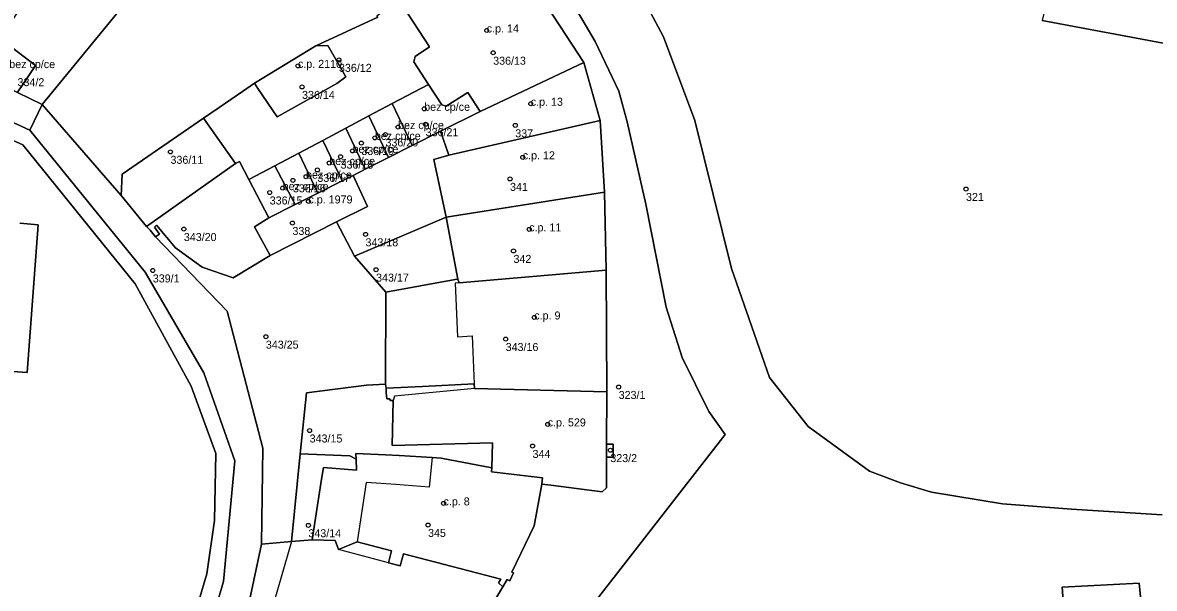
# Model space of a CAD drawing. Extents: x -878211 to -870363, y -1058464 to -1052522.
# Drawn here: x -874670.5 to -874529.1, y -1056149.3 to -1056078.6 of the extents above; entities that cross this region are included whole.
import ezdxf

# ---------------------------------------------------------------- set-up
doc = ezdxf.new("R2010")
doc.units = 0
for name, color, linetype in [('Definiční body', 7, 'Continuous'), ('Polygon budovy', 7, 'Continuous'), ('Polygon parcely', 7, 'Continuous')]:
    doc.layers.add(name, color=color, linetype=linetype)

msp = doc.modelspace()

# ---------------------------------------------------------------- linework, layer by layer
at = {"layer": 'Definiční body'}
for centre in [(-874612.55, -1056079.62994), (-874611.75, -1056082.41994), (-874636.14, -1056084.04994), (-874631.02, -1056083.30994), (-874635.63, -1056086.68994), (-874620.37, -1056089.41994), (-874607.05, -1056088.78994), (-874625.21, -1056092.62994), (-874623.63, -1056091.69994), (-874620.19, -1056091.34994), (-874608.99, -1056091.48994), (-874628.22, -1056093.69994), (-874626.53, -1056093.04994), (-874652.07, -1056094.79994), (-874630.82, -1056095.39994), (-874629.32, -1056094.67994), (-874608.05, -1056095.47994), (-874632.23, -1056096.18994), (-874636.78, -1056098.35994), (-874635.13, -1056097.89994), (-874633.72, -1056097.05994), (-874609.64, -1056098.17994), (-874638.05, -1056099.32994), (-874552.67, -1056099.43994), (-874639.67, -1056099.87994), (-874634.83, -1056100.98994), (-874636.83, -1056103.68994), (-874650.4, -1056104.44994), (-874627.7, -1056105.10994), (-874607.25, -1056104.47994), (-874609.21, -1056107.17994), (-874654.28, -1056109.61994), (-874626.38, -1056109.51994), (-874606.61, -1056115.48994), (-874640.15, -1056117.88994), (-874610.19, -1056118.18994), (-874596.07, -1056124.17994), (-874604.93, -1056128.84994), (-874634.68, -1056129.61994), (-874606.83, -1056131.54994), (-874597.11, -1056132.06994), (-874617.95, -1056138.71994), (-874634.84, -1056141.45994), (-874619.89, -1056141.41994)]:
    msp.add_circle(centre, 0.25, dxfattribs=at)
at = {"layer": 'Polygon budovy'}
for points in [[(-874543.16, -1056078.38), (-874526.7, -1056081.48), (-874524.23, -1056069.2), (-874523.5, -1056069.42), (-874521.27, -1056063.96), (-874520.23, -1056061.41), (-874522.24, -1056060.65), (-874521.2, -1056057.32), (-874527.85, -1056055.3), (-874528.89, -1056058.73), (-874536.92, -1056056.49), (-874539.04, -1056064.11), (-874539.7, -1056063.97)], [(-874623.61, -1056075.71), (-874623.09, -1056076.5), (-874619.7, -1056081.69), (-874621.5, -1056082.86), (-874621.65, -1056083.56), (-874619.84, -1056086.37), (-874618.17, -1056088.91), (-874617.63, -1056089.07), (-874614.91, -1056087.38), (-874613.37, -1056089.74), (-874600.42, -1056083.61), (-874604.92, -1056076.77), (-874604.23, -1056076.29), (-874605.83, -1056073.79), (-874606.46, -1056074.2), (-874610.92, -1056067.34), (-874611.86, -1056066.68)], [(-874670.93, -1056086.97), (-874670.77, -1056086.74), (-874668.92, -1056083.99), (-874673.39, -1056080.62), (-874675.38, -1056083.56), (-874676.14, -1056084.94), (-874671.19, -1056087.36)], [(-874641.59, -1056086.23), (-874641.14, -1056086.89), (-874638.75, -1056090.42), (-874631.27, -1056086.27), (-874630.16, -1056085.43), (-874632.4, -1056081.5), (-874633.9, -1056081.55)], [(-874600.42, -1056083.61), (-874613.37, -1056089.74), (-874618.33, -1056092.23), (-874617.27, -1056095.19), (-874598.4, -1056090.87)], [(-874619.84, -1056086.37), (-874624.35, -1056088.76), (-874621.88, -1056094.02), (-874618.33, -1056092.23), (-874613.37, -1056089.74), (-874614.91, -1056087.38), (-874617.63, -1056089.07), (-874618.17, -1056088.91)], [(-874624.35, -1056088.76), (-874627.28, -1056090.31), (-874624.82, -1056095.5), (-874621.88, -1056094.02)], [(-874627.28, -1056090.31), (-874630.16, -1056091.83), (-874627.73, -1056096.96), (-874624.82, -1056095.5)], [(-874619.16, -1056095.77), (-874617.64, -1056102.94), (-874597.84, -1056099.82), (-874598.4, -1056090.87), (-874617.27, -1056095.19)], [(-874630.16, -1056091.83), (-874633.04, -1056093.36), (-874630.63, -1056098.42), (-874629.26, -1056097.73), (-874627.73, -1056096.96)], [(-874633.04, -1056093.36), (-874636.05, -1056094.95), (-874633.67, -1056099.94), (-874630.63, -1056098.42)], [(-874636.05, -1056094.95), (-874639.02, -1056096.53), (-874636.49, -1056101.36), (-874633.67, -1056099.94)], [(-874642.27, -1056098.25), (-874639.79, -1056103.02), (-874636.49, -1056101.36), (-874639.02, -1056096.53)], [(-874633.67, -1056099.94), (-874636.49, -1056101.36), (-874639.79, -1056103.02), (-874641.56, -1056104.15), (-874639.63, -1056107.75), (-874631.33, -1056103.52), (-874627.47, -1056101.61), (-874629.26, -1056097.73), (-874630.63, -1056098.42)], [(-874617.64, -1056102.94), (-874616.17, -1056110.69), (-874615.98, -1056111.15), (-874597.62, -1056109.57), (-874597.84, -1056099.82)], [(-874615.98, -1056111.15), (-874616.51, -1056111.22), (-874616.21, -1056117.89), (-874614.38, -1056117.77), (-874614.14, -1056123.76), (-874614.08, -1056124.35), (-874597.56, -1056124.79), (-874597.62, -1056109.57)], [(-874624.35, -1056131.5), (-874611.83, -1056131.16), (-874611.92, -1056134.26), (-874611.94, -1056134.76), (-874605.58, -1056135.51), (-874605.66, -1056136.32), (-874604.55, -1056136.46), (-874598.12, -1056137.28), (-874597.57, -1056136.77), (-874597.6, -1056132.94), (-874597.61, -1056131.33), (-874597.56, -1056124.79), (-874614.08, -1056124.35), (-874624.09, -1056125.3), (-874624.23, -1056125.86)], [(-874610.01, -1056148.21), (-874609.67, -1056148.41), (-874609.22, -1056147.4), (-874609.42, -1056147.33), (-874606.64, -1056141.51), (-874605.66, -1056136.32), (-874605.58, -1056135.51), (-874611.94, -1056134.76), (-874611.92, -1056134.26), (-874618.23, -1056133.05), (-874619.36, -1056132.97), (-874619.76, -1056136.7), (-874623.91, -1056136.35), (-874627.62, -1056136.12), (-874628.76, -1056143.53), (-874624.44, -1056144.66), (-874624.83, -1056146.16), (-874623.36, -1056146.54), (-874622.97, -1056145.04), (-874610.81, -1056148.2), (-874611.07, -1056148.65), (-874610.56, -1056149.13)], [(-874636.94, -1056143.49), (-874639.98, -1056153.97), (-874637.37, -1056155.11), (-874634.78, -1056156.1), (-874634.42, -1056156.22), (-874635.82, -1056160.39), (-874630.86, -1056162.05), (-874621.07, -1056166.06), (-874615.34, -1056156.9), (-874614.48, -1056157.42), (-874612.31, -1056153.94), (-874613.1, -1056153.4), (-874610.56, -1056149.13), (-874611.07, -1056148.65), (-874610.81, -1056148.2), (-874622.97, -1056145.04), (-874623.36, -1056146.54), (-874624.83, -1056146.16), (-874631.09, -1056144.49), (-874631.48, -1056143.36), (-874634.36, -1056143.27)], [(-874541.27, -1056170.21), (-874538.67, -1056170.35), (-874529.9, -1056169.59), (-874530.2, -1056157.14), (-874530.65, -1056152.49), (-874531.02, -1056148.7), (-874540.65, -1056149.18), (-874540.45, -1056152.04), (-874540.84, -1056160.61), (-874538.36, -1056160.66), (-874538.35, -1056161.75), (-874539.43, -1056161.76), (-874539.53, -1056163.9), (-874540.98, -1056163.86)]]:
    msp.add_lwpolyline(points, close=True, dxfattribs=at)
at = {"layer": 'Polygon parcely'}
for points in [[(-874685.14, -1056080.54), (-874686.23, -1056077.46), (-874674.53, -1056048.17), (-874674.1, -1056047.27), (-874669.61, -1056037.71), (-874672.36, -1056036.42), (-874673.3, -1056036.04), (-874674.15, -1056037.24), (-874678.6, -1056035.37), (-874685.2, -1056052.83), (-874681.51, -1056054.49), (-874680.06, -1056055.32), (-874682.13, -1056060.72), (-874682.88, -1056062.13), (-874684.96, -1056065.82), (-874691.09, -1056082.27), (-874669.65, -1056092.09), (-874668.09, -1056088.87), (-874671.19, -1056087.36), (-874676.14, -1056084.94), (-874682.79, -1056081.69)], [(-874626.18, -1056077.96), (-874626.27, -1056077.78), (-874623.61, -1056075.71), (-874611.86, -1056066.68), (-874617.32, -1056061.9), (-874621.42, -1056059), (-874630.14, -1056053.7), (-874632.24, -1056052.41), (-874634.79, -1056050.84), (-874639.69, -1056047.85), (-874644.32, -1056055.03), (-874644, -1056055.96), (-874649.01, -1056063.49), (-874652.78, -1056067.76), (-874654.65, -1056070.88), (-874658.2, -1056076.81), (-874668.09, -1056088.87), (-874658.22, -1056100.23), (-874658.12, -1056097.59), (-874647.96, -1056090.6), (-874645.98, -1056089.26), (-874643.09, -1056087.26), (-874641.59, -1056086.23), (-874633.9, -1056081.55)], [(-874526.7, -1056081.48), (-874524.23, -1056069.2), (-874523.5, -1056069.42), (-874521.27, -1056063.96), (-874520.23, -1056061.41), (-874522.24, -1056060.65), (-874521.2, -1056057.32), (-874527.85, -1056055.3), (-874534.56, -1056053.29), (-874534.24, -1056052.51), (-874534.86, -1056052.24), (-874536.92, -1056056.49), (-874539.04, -1056064.11), (-874539.7, -1056063.97), (-874543.16, -1056078.38)], [(-874668.09, -1056088.87), (-874658.2, -1056076.81), (-874654.65, -1056070.88), (-874663.83, -1056064.98), (-874670.14, -1056075.7), (-874673.39, -1056080.62), (-874668.92, -1056083.99), (-874670.77, -1056086.74), (-874670.93, -1056086.97), (-874671.19, -1056087.36)], [(-874619.84, -1056086.37), (-874618.17, -1056088.91), (-874617.63, -1056089.07), (-874614.91, -1056087.38), (-874613.37, -1056089.74), (-874600.42, -1056083.61), (-874604.92, -1056076.77), (-874604.23, -1056076.29), (-874605.83, -1056073.79), (-874606.46, -1056074.2), (-874610.92, -1056067.34), (-874611.86, -1056066.68), (-874623.61, -1056075.71), (-874623.09, -1056076.5), (-874619.7, -1056081.69), (-874621.5, -1056082.86), (-874621.65, -1056083.56)], [(-874676.14, -1056084.94), (-874671.19, -1056087.36), (-874670.93, -1056086.97), (-874670.77, -1056086.74), (-874668.92, -1056083.99), (-874673.39, -1056080.62), (-874675.38, -1056083.56)], [(-874633.9, -1056081.55), (-874641.59, -1056086.23), (-874641.14, -1056086.89), (-874638.75, -1056090.42), (-874631.27, -1056086.27), (-874630.16, -1056085.43), (-874632.4, -1056081.5)], [(-874600.42, -1056083.61), (-874613.37, -1056089.74), (-874618.33, -1056092.23), (-874617.27, -1056095.19), (-874598.4, -1056090.87)], [(-874618.33, -1056092.23), (-874613.37, -1056089.74), (-874614.91, -1056087.38), (-874617.63, -1056089.07), (-874618.17, -1056088.91), (-874619.84, -1056086.37), (-874624.35, -1056088.76), (-874621.88, -1056094.02)], [(-874653.95, -1056105.43), (-874654.62, -1056104.57), (-874655.08, -1056104.14), (-874658.22, -1056100.23), (-874668.09, -1056088.87), (-874669.65, -1056092.09), (-874655.23, -1056109.84), (-874647.89, -1056122.39), (-874644.01, -1056133.39), (-874645.44, -1056148.49), (-874648.3, -1056158.21), (-874647.75, -1056158.63), (-874649.34, -1056161.36), (-874651.04, -1056160.41), (-874655.74, -1056166.89), (-874647.99, -1056168.05), (-874642.62, -1056152.79), (-874640.68, -1056143.81), (-874640.55, -1056131.83), (-874644.97, -1056114.7)], [(-874627.28, -1056090.31), (-874624.82, -1056095.5), (-874621.88, -1056094.02), (-874624.35, -1056088.76)], [(-874655.08, -1056104.14), (-874643.95, -1056096.27), (-874647.96, -1056090.6), (-874658.12, -1056097.59), (-874658.22, -1056100.23)], [(-874630.16, -1056091.83), (-874627.73, -1056096.96), (-874624.82, -1056095.5), (-874627.28, -1056090.31)], [(-874617.64, -1056102.94), (-874597.84, -1056099.82), (-874598.4, -1056090.87), (-874617.27, -1056095.19), (-874619.16, -1056095.77)], [(-874627.73, -1056096.96), (-874630.16, -1056091.83), (-874633.04, -1056093.36), (-874630.63, -1056098.42), (-874629.26, -1056097.73)], [(-874627.73, -1056096.96), (-874629.26, -1056097.73), (-874627.47, -1056101.61), (-874631.33, -1056103.52), (-874629.06, -1056107.82), (-874617.64, -1056102.94), (-874619.16, -1056095.77), (-874617.27, -1056095.19), (-874618.33, -1056092.23), (-874621.88, -1056094.02), (-874624.82, -1056095.5)], [(-874636.05, -1056094.95), (-874633.67, -1056099.94), (-874630.63, -1056098.42), (-874633.04, -1056093.36)], [(-874639.02, -1056096.53), (-874636.49, -1056101.36), (-874633.67, -1056099.94), (-874636.05, -1056094.95)], [(-874655.08, -1056104.14), (-874654.62, -1056104.57), (-874653.95, -1056105.43), (-874653.44, -1056105.09), (-874654.06, -1056104.2), (-874653.81, -1056103.96), (-874651.44, -1056106.78), (-874648.12, -1056109.19), (-874644.25, -1056110.53), (-874639.63, -1056107.75), (-874641.56, -1056104.15), (-874639.79, -1056103.02), (-874642.27, -1056098.25), (-874643.45, -1056096), (-874643.95, -1056096.27)], [(-874639.79, -1056103.02), (-874636.49, -1056101.36), (-874639.02, -1056096.53), (-874642.27, -1056098.25)], [(-874639.63, -1056107.75), (-874631.33, -1056103.52), (-874627.47, -1056101.61), (-874629.26, -1056097.73), (-874630.63, -1056098.42), (-874633.67, -1056099.94), (-874636.49, -1056101.36), (-874639.79, -1056103.02), (-874641.56, -1056104.15)], [(-874597.62, -1056109.57), (-874597.84, -1056099.82), (-874617.64, -1056102.94), (-874616.17, -1056110.69), (-874615.98, -1056111.15)], [(-874653.81, -1056103.96), (-874654.06, -1056104.2), (-874653.44, -1056105.09), (-874653.95, -1056105.43), (-874644.97, -1056114.7), (-874640.55, -1056131.83), (-874640.68, -1056143.81), (-874636.94, -1056143.49), (-874635.87, -1056132.53), (-874635.09, -1056124.89), (-874627.58, -1056123.95), (-874625.19, -1056123.82), (-874625.16, -1056112.32), (-874629.06, -1056107.82), (-874631.33, -1056103.52), (-874639.63, -1056107.75), (-874644.25, -1056110.53), (-874648.12, -1056109.19), (-874651.44, -1056106.78)], [(-874617.64, -1056102.94), (-874629.06, -1056107.82), (-874625.16, -1056112.32), (-874616.5, -1056110.76), (-874616.17, -1056110.69)], [(-874616.5, -1056110.76), (-874625.16, -1056112.32), (-874625.19, -1056123.82), (-874625.14, -1056124.32), (-874620.56, -1056124.1), (-874614.14, -1056123.76), (-874614.08, -1056124.35), (-874597.56, -1056124.79), (-874597.62, -1056109.57), (-874615.98, -1056111.15), (-874616.17, -1056110.69)], [(-874635.09, -1056124.89), (-874635.87, -1056132.53), (-874629.65, -1056132.78), (-874628.88, -1056133.18), (-874628.9, -1056132.5), (-874625.19, -1056132.67), (-874623.49, -1056132.75), (-874619.36, -1056132.97), (-874618.23, -1056133.05), (-874611.92, -1056134.26), (-874611.83, -1056131.16), (-874624.35, -1056131.5), (-874624.23, -1056125.86), (-874624.56, -1056125.87), (-874624.72, -1056125.66), (-874625.04, -1056125.67), (-874625.12, -1056124.92), (-874625.14, -1056124.32), (-874625.19, -1056123.82), (-874627.58, -1056123.95)], [(-874604.55, -1056136.46), (-874598.12, -1056137.28), (-874597.57, -1056136.77), (-874597.6, -1056132.94), (-874597.61, -1056131.33), (-874597.56, -1056124.79), (-874614.08, -1056124.35), (-874614.14, -1056123.76), (-874620.56, -1056124.1), (-874625.14, -1056124.32), (-874625.12, -1056124.92), (-874625.04, -1056125.67), (-874624.72, -1056125.66), (-874624.56, -1056125.87), (-874624.23, -1056125.86), (-874624.35, -1056131.5), (-874611.83, -1056131.16), (-874611.92, -1056134.26), (-874611.94, -1056134.76), (-874605.58, -1056135.51), (-874605.66, -1056136.32)], [(-874597.61, -1056131.33), (-874597.6, -1056132.94), (-874596.74, -1056132.93), (-874596.75, -1056131.31)], [(-874629.65, -1056132.78), (-874635.87, -1056132.53), (-874636.94, -1056143.49), (-874634.36, -1056143.27), (-874633.19, -1056135.7), (-874632.96, -1056134.22), (-874628.83, -1056134.58), (-874628.88, -1056133.18)], [(-874633.19, -1056135.7), (-874634.36, -1056143.27), (-874631.48, -1056143.36), (-874631.09, -1056144.49), (-874628.76, -1056143.53), (-874624.44, -1056144.66), (-874624.83, -1056146.16), (-874623.36, -1056146.54), (-874622.97, -1056145.04), (-874610.81, -1056148.2), (-874611.07, -1056148.65), (-874610.56, -1056149.13), (-874610.01, -1056148.21), (-874609.67, -1056148.41), (-874609.22, -1056147.4), (-874609.42, -1056147.33), (-874606.64, -1056141.51), (-874605.66, -1056136.32), (-874605.58, -1056135.51), (-874611.94, -1056134.76), (-874611.92, -1056134.26), (-874618.23, -1056133.05), (-874619.36, -1056132.97), (-874623.49, -1056132.75), (-874625.19, -1056132.67), (-874628.9, -1056132.5), (-874628.88, -1056133.18), (-874628.83, -1056134.58), (-874632.96, -1056134.22)], [(-874529.9, -1056169.59), (-874530.2, -1056157.14), (-874530.65, -1056152.49), (-874531.02, -1056148.7), (-874540.65, -1056149.18), (-874540.45, -1056152.04), (-874540.84, -1056160.61), (-874540.98, -1056163.86), (-874541.27, -1056170.21), (-874538.67, -1056170.35)]]:
    msp.add_lwpolyline(points, close=True, dxfattribs=at)
for points in [[(-874528.18, -1056140.16), (-874539.49, -1056139.43), (-874548.11, -1056138.76), (-874556.98, -1056137.31), (-874560.84, -1056136.13), (-874564.71, -1056134.71), (-874572.41, -1056129.1), (-874577.24, -1056122.98), (-874581.96, -1056109.39), (-874586.54, -1056090.87), (-874590.48, -1056080.42), (-874598.29, -1056065.73), (-874606.18, -1056058.17), (-874610.25, -1056053.12), (-874611.9, -1056049.46), (-874612.07, -1056046.08), (-874608.97, -1056041.4), (-874607.11, -1056035.8)], [(-874598.29, -1056065.73), (-874590.48, -1056080.42), (-874586.54, -1056090.87), (-874581.96, -1056109.39), (-874577.24, -1056122.98), (-874572.41, -1056129.1), (-874564.71, -1056134.71), (-874560.84, -1056136.13), (-874556.98, -1056137.31), (-874548.11, -1056138.76), (-874539.49, -1056139.43), (-874528.18, -1056140.16)], [(-874602.87, -1056074.37), (-874599.02, -1056081), (-874596.05, -1056087.2), (-874595.01, -1056091.04), (-874592.66, -1056101.34), (-874590.15, -1056114.19), (-874588.13, -1056120.47), (-874584.81, -1056127.24), (-874582.77, -1056130.09), (-874601.46, -1056154.13)], [(-874601.46, -1056154.13), (-874582.77, -1056130.09), (-874584.81, -1056127.24), (-874588.13, -1056120.47), (-874590.15, -1056114.19), (-874592.66, -1056101.34), (-874595.01, -1056091.04), (-874596.05, -1056087.2), (-874599.02, -1056081), (-874602.87, -1056074.37)], [(-874626.18, -1056077.96), (-874633.9, -1056081.55), (-874632.4, -1056081.5), (-874630.16, -1056085.43), (-874631.27, -1056086.27), (-874638.75, -1056090.42), (-874641.14, -1056086.89), (-874641.59, -1056086.23), (-874643.09, -1056087.26), (-874645.98, -1056089.26), (-874647.96, -1056090.6), (-874643.95, -1056096.27), (-874643.45, -1056096), (-874642.27, -1056098.25), (-874639.02, -1056096.53), (-874636.05, -1056094.95), (-874633.04, -1056093.36), (-874630.16, -1056091.83), (-874627.28, -1056090.31), (-874624.35, -1056088.76), (-874619.84, -1056086.37), (-874621.65, -1056083.56), (-874621.5, -1056082.86), (-874619.7, -1056081.69), (-874623.09, -1056076.5)], [(-874604.92, -1056076.77), (-874600.42, -1056083.61), (-874598.4, -1056090.87), (-874597.84, -1056099.82), (-874597.62, -1056109.57), (-874597.56, -1056124.79), (-874597.61, -1056131.33), (-874596.75, -1056131.31), (-874596.74, -1056132.93), (-874597.6, -1056132.94), (-874597.57, -1056136.77), (-874598.12, -1056137.28), (-874604.55, -1056136.46), (-874605.66, -1056136.32), (-874606.64, -1056141.51), (-874609.42, -1056147.33), (-874609.22, -1056147.4), (-874609.67, -1056148.41), (-874610.01, -1056148.21), (-874610.56, -1056149.13), (-874613.1, -1056153.4)], [(-874526.7, -1056081.48), (-874543.16, -1056078.38)], [(-874679.26, -1056172.52), (-874669.23, -1056172.08), (-874658.62, -1056166.99), (-874657.81, -1056167.03), (-874655.74, -1056166.89), (-874651.04, -1056160.41), (-874649.34, -1056161.36), (-874647.75, -1056158.63), (-874648.3, -1056158.21), (-874645.44, -1056148.49), (-874644.01, -1056133.39), (-874647.89, -1056122.39), (-874655.23, -1056109.84), (-874669.65, -1056092.09), (-874691.09, -1056082.27)], [(-874693.28, -1056083.81), (-874670.53, -1056093.92), (-874656.5, -1056111.27), (-874649.47, -1056124.07), (-874646.39, -1056132.5), (-874646.59, -1056140.87), (-874647.54, -1056147.52), (-874649.33, -1056153.56), (-874651.13, -1056157.54), (-874655.74, -1056163.9), (-874658.61, -1056166.48), (-874669.43, -1056171.29), (-874679.22, -1056171.74)], [(-874679.22, -1056171.74), (-874669.43, -1056171.29), (-874658.61, -1056166.48), (-874655.74, -1056163.9), (-874651.13, -1056157.54), (-874649.33, -1056153.56), (-874647.54, -1056147.52), (-874646.59, -1056140.87), (-874646.39, -1056132.5), (-874649.47, -1056124.07), (-874656.5, -1056111.27), (-874670.53, -1056093.92), (-874693.28, -1056083.81)], [(-874671.72, -1056122.23), (-874669.98, -1056122.36), (-874668.59, -1056103.9), (-874670.88, -1056103.71)], [(-874670.88, -1056103.71), (-874668.59, -1056103.9), (-874669.98, -1056122.36), (-874671.72, -1056122.23)], [(-874613.1, -1056153.4), (-874610.56, -1056149.13), (-874611.07, -1056148.65), (-874610.81, -1056148.2), (-874622.97, -1056145.04), (-874623.36, -1056146.54), (-874624.83, -1056146.16), (-874624.44, -1056144.66), (-874628.76, -1056143.53), (-874631.09, -1056144.49), (-874631.48, -1056143.36), (-874634.36, -1056143.27), (-874636.94, -1056143.49), (-874640.68, -1056143.81), (-874642.62, -1056152.79)], [(-874540.45, -1056152.04), (-874540.65, -1056149.18), (-874531.02, -1056148.7), (-874530.65, -1056152.49)]]:
    msp.add_lwpolyline(points, dxfattribs=at)

# ---------------------------------------------------------------- texts
at = {"layer": 'Definiční body'}
for s, p in [('c.p. 14', (-874612.55, -1056079.879)), ('bez cp/ce', (-874672.21, -1056084.33)), ('c.p. 2110', (-874636.14, -1056084.3)), ('336/12', (-874631.02, -1056084.799)), ('336/13', (-874611.75, -1056083.909)), ('334/2', (-874671.18, -1056086.589)), ('336/14', (-874635.63, -1056088.179)), ('c.p. 13', (-874607.05, -1056089.04)), ('bez cp/ce', (-874620.37, -1056089.669)), ('bez cp/ce', (-874623.63, -1056091.95)), ('bez cp/ce', (-874626.53, -1056093.3)), ('336/21', (-874620.19, -1056092.839)), ('337', (-874608.99, -1056092.979)), ('bez cp/ce', (-874629.32, -1056094.929)), ('336/20', (-874625.21, -1056094.119)), ('336/11', (-874652.07, -1056096.289)), ('336/19', (-874628.22, -1056095.189)), ('c.p. 12', (-874608.05, -1056095.73)), ('bez cp/ce', (-874632.23, -1056096.44)), ('336/18', (-874630.82, -1056096.889)), ('bez cp/ce', (-874635.13, -1056098.149)), ('336/17', (-874633.72, -1056098.549)), ('bez cp/ce', (-874638.05, -1056099.58)), ('336/16', (-874636.78, -1056099.849)), ('341', (-874609.64, -1056099.669)), ('336/15', (-874639.67, -1056101.369)), ('c.p. 1979', (-874634.83, -1056101.24)), ('321', (-874552.67, -1056100.929)), ('c.p. 11', (-874607.25, -1056104.73)), ('343/20', (-874650.4, -1056105.939)), ('338', (-874636.83, -1056105.179)), ('343/18', (-874627.7, -1056106.599)), ('342', (-874609.21, -1056108.669)), ('339/1', (-874654.28, -1056111.109)), ('343/17', (-874626.38, -1056111.009)), ('c.p. 9', (-874606.61, -1056115.74)), ('343/25', (-874640.15, -1056119.379)), ('343/16', (-874610.19, -1056119.679)), ('323/1', (-874596.07, -1056125.669)), ('c.p. 529', (-874604.93, -1056129.1)), ('343/15', (-874634.68, -1056131.109)), ('344', (-874606.83, -1056133.039)), ('323/2', (-874597.11, -1056133.559)), ('c.p. 8', (-874617.95, -1056138.97)), ('343/14', (-874634.84, -1056142.949)), ('345', (-874619.89, -1056142.909))]:
    msp.add_text(s, height=0.999996, dxfattribs=at).set_placement(p)

doc.saveas('drawing.dxf')
